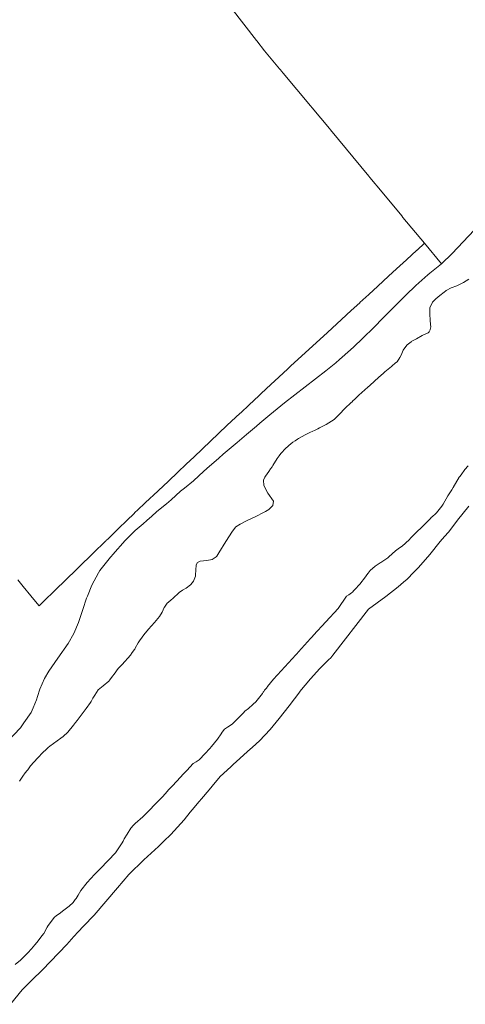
# Model space of a CAD drawing. Header units: metres. Extents: x 152391 to 157968, y 462336 to 467280.
# Tile 409 of 656: x 153449 to 153482, y 466792 to 466865. Entities that reach past the tile are written whole.
import ezdxf

# ---------------------------------------------------------------- set-up
doc = ezdxf.new("R2010")
doc.units = ezdxf.units.M
doc.header["$LTSCALE"] = 0.75
for name, color, linetype, lineweight in [('B-WE-GR-FRUITTEELT-GV', 251, 'Continuous', 13), ('B-WE-GR-GRAS-GV', 251, 'Continuous', 13), ('B-WE-OG-WATER_SLOOT-GV', 251, 'Continuous', 18)]:
    doc.layers.add(name, color=color, linetype=linetype, lineweight=lineweight)

msp = doc.modelspace()

# ---------------------------------------------------------------- linework, layer by layer
at = {"layer": 'B-WE-GR-FRUITTEELT-GV'}
msp.add_lwpolyline([(153448.719, 466823.687), (153448.929, 466823.434), (153449.123, 466823.2), (153449.702, 466822.502), (153450.172, 466821.936), (153450.32, 466821.758), (153450.464, 466821.898), (153450.791, 466822.216), (153451.365, 466822.776), (153451.447, 466822.856), (153451.524, 466822.931), (153452.265, 466823.653), (153452.312, 466823.699), (153453.066, 466824.432), (153453.761, 466825.11), (153453.797, 466825.145), (153454.303, 466825.638), (153455.267, 466826.577), (153455.309, 466826.618), (153455.348, 466826.655), (153455.374, 466826.681), (153455.409, 466826.715), (153456.11, 466827.398), (153456.131, 466827.418), (153456.161, 466827.448), (153456.871, 466828.139), (153457.319, 466828.575), (153457.48, 466828.728), (153457.602, 466828.843), (153458.213, 466829.421), (153459.118, 466830.276), (153459.14, 466830.297), (153459.912, 466831.027), (153460.613, 466831.69), (153461.239, 466832.282), (153461.824, 466832.835), (153464.263, 466835.141), (153465.253, 466836.078), (153465.28, 466836.103), (153465.907, 466836.696), (153466.616, 466837.366), (153466.774, 466837.515), (153467.542, 466838.222), (153467.782, 466838.442), (153468.781, 466839.361), (153468.988, 466839.552), (153471.727, 466842.071), (153472.776, 466843.036), (153473.493, 466843.695), (153474.122, 466844.274), (153474.137, 466844.288), (153474.801, 466844.898), (153475.47, 466845.513), (153476.261, 466846.24), (153476.854, 466846.786), (153476.863, 466846.794), (153477.59, 466847.463), (153478.369, 466848.179), (153478.381, 466848.191), (153478.928, 466848.694), (153477.332, 466850.621), (153477.244, 466850.728), (153475.776, 466852.501), (153474.882, 466853.581), (153474.804, 466853.674), (153471.945, 466857.129), (153471.872, 466857.216), (153470.593, 466858.748), (153470.462, 466858.905), (153468.433, 466861.334), (153468.314, 466861.476), (153468.234, 466861.573), (153468.168, 466861.651), (153467.048, 466862.993), (153466.484, 466863.728), (153466.463, 466863.756), (153463.64, 466867.439)], dxfattribs=at)
at = {"layer": 'B-WE-GR-GRAS-GV'}
for points in [[(153447.453, 466811.128), (153448.917, 466812.688), (153449.172, 466813.05), (153449.725, 466813.833), (153449.86, 466814.16), (153450.11, 466814.769), (153450.19, 466815.025), (153450.356, 466815.551), (153450.698, 466816.344), (153451.043, 466816.901), (153451.71, 466817.856), (153452.471, 466818.947), (153452.88, 466819.704), (153453.244, 466820.505), (153453.561, 466821.489), (153453.829, 466822.31), (153453.899, 466822.479), (153454.235, 466823.296), (153454.715, 466824.215), (153454.831, 466824.369), (153455.315, 466825.006), (153455.623, 466825.371), (153455.659, 466825.414), (153455.785, 466825.564), (153456.69, 466826.608), (153457.445, 466827.348), (153458.035, 466827.849), (153458.319, 466828.089), (153458.681, 466828.41), (153459.038, 466828.726), (153459.667, 466829.247), (153459.78, 466829.341), (153460.115, 466829.641), (153460.805, 466830.261), (153461.1, 466830.502), (153461.766, 466831.048), (153462.543, 466831.766), (153462.965, 466832.132), (153463.285, 466832.411), (153463.651, 466832.728), (153463.984, 466833.018), (153465.031, 466833.901), (153465.7, 466834.485), (153466.457, 466835.115), (153466.7, 466835.316), (153467.455, 466835.939), (153468.545, 466836.839), (153471.611, 466839.21), (153472.339, 466839.821), (153472.619, 466840.055), (153472.819, 466840.222), (153473.648, 466840.986), (153474.351, 466841.644), (153474.374, 466841.666), (153475.137, 466842.414), (153475.898, 466843.183), (153476.791, 466844.087), (153477.252, 466844.546), (153477.459, 466844.752), (153477.542, 466844.833), (153478.279, 466845.552), (153479.181, 466846.338), (153479.338, 466846.469), (153480.185, 466847.177), (153478.928, 466848.694), (153478.381, 466848.191), (153478.369, 466848.179), (153477.59, 466847.463), (153476.863, 466846.794), (153476.854, 466846.786), (153476.261, 466846.24), (153475.47, 466845.513), (153474.801, 466844.898), (153474.137, 466844.288), (153474.122, 466844.274), (153473.493, 466843.695), (153472.776, 466843.036), (153471.727, 466842.071), (153468.988, 466839.552), (153468.781, 466839.361), (153467.782, 466838.442), (153467.542, 466838.222), (153466.774, 466837.515), (153466.616, 466837.366), (153465.907, 466836.696), (153465.28, 466836.103), (153465.253, 466836.078), (153464.263, 466835.141), (153461.824, 466832.835), (153461.239, 466832.282), (153460.613, 466831.69), (153459.912, 466831.027), (153459.14, 466830.297), (153459.118, 466830.276), (153458.213, 466829.421), (153457.602, 466828.843), (153457.48, 466828.728), (153457.319, 466828.575), (153456.871, 466828.139), (153456.161, 466827.448), (153456.131, 466827.418), (153456.11, 466827.398), (153455.409, 466826.715), (153455.374, 466826.681), (153455.348, 466826.655), (153455.309, 466826.618), (153455.267, 466826.577), (153454.303, 466825.638), (153453.797, 466825.145), (153453.761, 466825.11), (153453.066, 466824.432), (153452.312, 466823.699), (153452.265, 466823.653), (153451.524, 466822.931), (153451.447, 466822.856), (153451.365, 466822.776), (153450.791, 466822.216), (153450.464, 466821.898), (153450.32, 466821.758), (153450.172, 466821.936), (153449.702, 466822.502), (153449.123, 466823.2), (153448.929, 466823.434), (153448.719, 466823.687)], [(153482.236, 466829.158), (153481.377, 466828.117), (153480.728, 466827.241), (153480.717, 466827.227), (153480.708, 466827.217), (153480.426, 466826.904), (153480.094, 466826.534), (153479.327, 466825.573), (153478.48, 466824.604), (153478.128, 466824.245), (153477.638, 466823.745), (153477.364, 466823.502), (153476.969, 466823.153), (153476.052, 466822.441), (153474.784, 466821.494), (153472.124, 466818.076), (153472.044, 466817.974), (153471.984, 466817.897), (153471.811, 466817.729), (153471.177, 466817.112), (153471.161, 466817.093), (153470.467, 466816.321), (153469.681, 466815.378), (153469.677, 466815.372), (153468.869, 466814.31), (153468.146, 466813.371), (153467.458, 466812.551), (153466.668, 466811.73), (153466.146, 466811.25), (153465.789, 466810.922), (153465.217, 466810.413), (153464.72, 466809.971), (153464.537, 466809.796), (153463.768, 466809.059), (153463.155, 466808.357), (153463.051, 466808.238), (153462.516, 466807.582), (153462.056, 466807.033), (153461.835, 466806.77), (153461.538, 466806.408), (153461.083, 466805.853), (153460.083, 466804.749), (153459.572, 466804.26), (153459.167, 466803.874), (153458.084, 466802.886), (153456.981, 466801.788), (153456.136, 466800.798), (153454.389, 466798.753), (153453.595, 466797.941), (153453.199, 466797.535), (153452.892, 466797.179), (153452.373, 466796.573), (153451.786, 466795.954), (153451.133, 466795.289), (153450.589, 466794.714), (153449.746, 466793.899), (153449.049, 466793.219), (153448.196, 466792.139)]]:
    msp.add_lwpolyline(points, dxfattribs=at)
at = {"layer": 'B-WE-OG-WATER_SLOOT-GV'}
for points in [[(153483.426, 466850.541), (153480.992, 466847.933), (153480.185, 466847.177), (153479.338, 466846.469), (153479.181, 466846.338), (153478.279, 466845.552), (153477.542, 466844.833), (153477.459, 466844.752), (153477.252, 466844.546), (153476.791, 466844.087), (153475.898, 466843.183), (153475.137, 466842.414), (153474.374, 466841.666), (153474.351, 466841.644), (153473.648, 466840.986), (153472.819, 466840.222), (153472.619, 466840.055), (153472.339, 466839.821), (153471.611, 466839.21), (153468.545, 466836.839), (153467.455, 466835.939), (153466.7, 466835.316), (153466.457, 466835.115), (153465.7, 466834.485), (153465.031, 466833.901), (153463.984, 466833.018), (153463.651, 466832.728), (153463.285, 466832.411), (153462.965, 466832.132), (153462.543, 466831.766), (153461.766, 466831.048), (153461.1, 466830.502), (153460.805, 466830.261), (153460.115, 466829.641), (153459.78, 466829.341), (153459.667, 466829.247), (153459.038, 466828.726), (153458.681, 466828.41), (153458.319, 466828.089), (153458.035, 466827.849), (153457.445, 466827.348), (153456.69, 466826.608), (153455.785, 466825.564), (153455.659, 466825.414), (153455.623, 466825.371), (153455.315, 466825.006), (153454.831, 466824.369), (153454.715, 466824.215), (153454.235, 466823.296), (153453.899, 466822.479), (153453.829, 466822.31), (153453.561, 466821.489), (153453.244, 466820.505), (153452.88, 466819.704), (153452.471, 466818.947), (153451.71, 466817.856), (153451.043, 466816.901), (153450.698, 466816.344), (153450.356, 466815.551), (153450.19, 466815.025), (153450.11, 466814.769), (153449.86, 466814.16), (153449.725, 466813.833), (153449.172, 466813.05), (153448.917, 466812.688), (153447.453, 466811.128)], [(153448.844, 466808.711), (153449.108, 466809.1), (153449.285, 466809.331), (153449.418, 466809.506), (153449.463, 466809.569), (153449.676, 466809.871), (153450.202, 466810.429), (153450.623, 466810.868), (153450.818, 466811.053), (153450.989, 466811.215), (153451.107, 466811.326), (153451.64, 466811.724), (153451.912, 466811.915), (153452.106, 466812.052), (153452.171, 466812.114), (153452.361, 466812.296), (153452.434, 466812.366), (153452.862, 466812.89), (153453.019, 466813.082), (153453.144, 466813.236), (153453.212, 466813.318), (153453.814, 466814.113), (153454.123, 466814.577), (153454.166, 466814.648), (153454.308, 466814.889), (153454.443, 466815.115), (153454.689, 466815.514), (153455.058, 466815.806), (153455.495, 466816.151), (153455.561, 466816.243), (153455.769, 466816.53), (153455.877, 466816.679), (153456.192, 466817.097), (153456.397, 466817.311), (153456.475, 466817.393), (153457.107, 466818.091), (153457.23, 466818.274), (153457.394, 466818.518), (153457.411, 466818.543), (153457.436, 466818.591), (153457.441, 466818.599), (153457.662, 466819.005), (153457.764, 466819.15), (153457.958, 466819.427), (153458.078, 466819.597), (153458.428, 466820.015), (153458.874, 466820.509), (153459.252, 466820.962), (153459.442, 466821.28), (153459.606, 466821.619), (153459.626, 466821.661), (153459.828, 466821.94), (153459.913, 466822.013), (153460.123, 466822.196), (153460.236, 466822.3), (153460.723, 466822.744), (153460.971, 466822.905), (153461.229, 466823.073), (153461.564, 466823.316), (153461.575, 466823.325), (153461.784, 466823.575), (153461.916, 466823.944), (153461.923, 466824.054), (153461.944, 466824.397), (153461.978, 466824.799), (153462.085, 466824.984), (153462.273, 466825.079), (153462.766, 466825.109), (153463.166, 466825.195), (153463.453, 466825.401), (153463.501, 466825.435), (153463.666, 466825.697), (153464.186, 466826.522), (153464.676, 466827.297), (153464.932, 466827.63), (153465.233, 466827.83), (153465.757, 466828.096), (153466.452, 466828.421), (153466.92, 466828.652), (153467.125, 466828.765), (153467.369, 466828.899), (153467.608, 466829.15), (153467.674, 466829.219), (153467.71, 466829.535), (153467.288, 466830.126), (153467.005, 466830.701), (153466.965, 466831.079), (153467.074, 466831.302), (153467.121, 466831.397), (153467.363, 466831.733), (153467.492, 466831.922), (153467.61, 466832.093), (153467.671, 466832.191), (153467.98, 466832.689), (153468.136, 466832.897), (153468.261, 466833.063), (153468.289, 466833.101), (153468.617, 466833.444), (153469.038, 466833.811), (153469.133, 466833.893), (153469.152, 466833.906), (153469.322, 466834.02), (153469.509, 466834.145), (153469.57, 466834.186), (153470.071, 466834.458), (153470.464, 466834.658), (153470.58, 466834.712), (153470.81, 466834.818), (153470.998, 466834.905), (153471.142, 466834.972), (153471.626, 466835.232), (153472.223, 466835.607), (153472.574, 466835.945), (153473.071, 466836.469), (153473.437, 466836.812), (153473.575, 466836.941), (153473.593, 466836.958), (153473.793, 466837.147), (153474.056, 466837.395), (153474.717, 466837.992), (153474.874, 466838.134), (153475.54, 466838.736), (153475.69, 466838.871), (153475.891, 466839.054), (153475.998, 466839.15), (153476.48, 466839.547), (153476.499, 466839.563), (153476.785, 466839.798), (153476.9, 466839.892), (153477.091, 466840.216), (153477.213, 466840.424), (153477.25, 466840.508), (153477.358, 466840.754), (153477.386, 466840.817), (153477.645, 466841.148), (153477.753, 466841.234), (153477.936, 466841.38), (153477.945, 466841.387), (153478.35, 466841.594), (153478.77, 466841.853), (153478.863, 466841.891), (153479.21, 466842.037), (153479.272, 466842.125), (153479.361, 466842.251), (153479.362, 466842.261), (153479.364, 466842.277), (153479.392, 466842.493), (153479.374, 466842.663), (153479.368, 466842.714), (153479.346, 466842.922), (153479.341, 466843.048), (153479.33, 466843.352), (153479.327, 466843.41), (153479.332, 466843.903), (153479.521, 466844.319), (153479.592, 466844.389), (153479.781, 466844.575), (153480.081, 466844.826), (153480.387, 466845.067), (153480.512, 466845.165), (153480.532, 466845.175), (153480.922, 466845.372), (153481.333, 466845.539), (153481.62, 466845.676), (153481.778, 466845.752), (153481.823, 466845.779), (153482.221, 466846.022)], [(153482.221, 466846.022), (153481.823, 466845.779), (153481.778, 466845.752), (153481.62, 466845.676), (153481.333, 466845.539), (153480.922, 466845.372), (153480.532, 466845.175), (153480.512, 466845.165), (153480.387, 466845.067), (153480.081, 466844.826), (153479.781, 466844.575), (153479.592, 466844.389), (153479.521, 466844.319), (153479.332, 466843.903), (153479.327, 466843.41), (153479.33, 466843.352), (153479.341, 466843.048), (153479.346, 466842.922), (153479.368, 466842.714), (153479.374, 466842.663), (153479.392, 466842.493), (153479.364, 466842.277), (153479.362, 466842.261), (153479.361, 466842.251), (153479.272, 466842.125), (153479.21, 466842.037), (153478.863, 466841.891), (153478.77, 466841.853), (153478.35, 466841.594), (153477.945, 466841.387), (153477.936, 466841.38), (153477.753, 466841.234), (153477.645, 466841.148), (153477.386, 466840.817), (153477.358, 466840.754), (153477.25, 466840.508), (153477.213, 466840.424), (153477.091, 466840.216), (153476.9, 466839.892), (153476.785, 466839.798), (153476.499, 466839.563), (153476.48, 466839.547), (153475.998, 466839.15), (153475.891, 466839.054), (153475.69, 466838.871), (153475.54, 466838.736), (153474.874, 466838.134), (153474.717, 466837.992), (153474.056, 466837.395), (153473.793, 466837.147), (153473.593, 466836.958), (153473.575, 466836.941), (153473.437, 466836.812), (153473.071, 466836.469), (153472.574, 466835.945), (153472.223, 466835.607), (153471.626, 466835.232), (153471.142, 466834.972), (153470.998, 466834.905), (153470.81, 466834.818), (153470.58, 466834.712), (153470.464, 466834.658), (153470.071, 466834.458), (153469.57, 466834.186), (153469.509, 466834.145), (153469.322, 466834.02), (153469.152, 466833.906), (153469.133, 466833.893), (153469.038, 466833.811), (153468.617, 466833.444), (153468.289, 466833.101), (153468.261, 466833.063), (153468.136, 466832.897), (153467.98, 466832.689), (153467.671, 466832.191), (153467.61, 466832.093), (153467.492, 466831.922), (153467.363, 466831.733), (153467.121, 466831.397), (153467.074, 466831.302), (153466.965, 466831.079), (153467.005, 466830.701), (153467.288, 466830.126), (153467.71, 466829.535), (153467.674, 466829.219), (153467.608, 466829.15), (153467.369, 466828.899), (153467.125, 466828.765), (153466.92, 466828.652), (153466.452, 466828.421), (153465.757, 466828.096), (153465.233, 466827.83), (153464.932, 466827.63), (153464.676, 466827.297), (153464.186, 466826.522), (153463.666, 466825.697), (153463.501, 466825.435), (153463.453, 466825.401), (153463.166, 466825.195), (153462.766, 466825.109), (153462.273, 466825.079), (153462.085, 466824.984), (153461.978, 466824.799), (153461.944, 466824.397), (153461.923, 466824.054), (153461.916, 466823.944), (153461.784, 466823.575), (153461.575, 466823.325), (153461.564, 466823.316), (153461.229, 466823.073), (153460.971, 466822.905), (153460.723, 466822.744), (153460.236, 466822.3), (153460.123, 466822.196), (153459.913, 466822.013), (153459.828, 466821.94), (153459.626, 466821.661), (153459.606, 466821.619), (153459.442, 466821.28), (153459.252, 466820.962), (153458.874, 466820.509), (153458.428, 466820.015), (153458.078, 466819.597), (153457.958, 466819.427), (153457.764, 466819.15), (153457.662, 466819.005), (153457.441, 466818.599), (153457.436, 466818.591), (153457.411, 466818.543), (153457.394, 466818.518), (153457.23, 466818.274), (153457.107, 466818.091), (153456.475, 466817.393), (153456.397, 466817.311), (153456.192, 466817.097), (153455.877, 466816.679), (153455.769, 466816.53), (153455.561, 466816.243), (153455.495, 466816.151), (153455.058, 466815.806), (153454.689, 466815.514), (153454.443, 466815.115), (153454.308, 466814.889), (153454.166, 466814.648), (153454.123, 466814.577), (153453.814, 466814.113), (153453.212, 466813.318), (153453.144, 466813.236), (153453.019, 466813.082), (153452.862, 466812.89), (153452.434, 466812.366), (153452.361, 466812.296), (153452.171, 466812.114), (153452.106, 466812.052), (153451.912, 466811.915), (153451.64, 466811.724), (153451.107, 466811.326), (153450.989, 466811.215), (153450.818, 466811.053), (153450.623, 466810.868), (153450.202, 466810.429), (153449.676, 466809.871), (153449.463, 466809.569), (153449.418, 466809.506), (153449.285, 466809.331), (153449.108, 466809.1), (153448.844, 466808.711)], [(153482.187, 466832.145), (153481.938, 466831.882), (153481.644, 466831.483), (153481.549, 466831.353), (153481.511, 466831.302), (153481.057, 466830.55), (153481.054, 466830.545), (153480.951, 466830.373), (153480.676, 466829.919), (153480.32, 466829.312), (153480.228, 466829.155), (153479.834, 466828.673), (153479.714, 466828.563), (153479.559, 466828.42), (153479.409, 466828.282), (153479.404, 466828.277), (153478.877, 466827.741), (153478.813, 466827.677), (153478.272, 466827.147), (153478.041, 466826.917), (153477.922, 466826.8), (153477.786, 466826.664), (153477.265, 466826.192), (153477.073, 466826.051), (153476.771, 466825.829), (153476.272, 466825.381), (153476.199, 466825.316), (153475.693, 466824.97), (153475.641, 466824.938), (153475.486, 466824.841), (153475.267, 466824.706), (153474.904, 466824.385), (153474.743, 466824.169), (153474.66, 466824.059), (153474.539, 466823.898), (153474.133, 466823.358), (153473.758, 466822.961), (153473.689, 466822.887), (153473.583, 466822.775), (153473.574, 466822.765), (153473.5, 466822.713), (153473.407, 466822.649), (153473.306, 466822.579), (153473.142, 466822.466), (153472.513, 466821.556), (153470.691, 466819.561), (153470.585, 466819.445), (153470.469, 466819.318), (153469.802, 466818.588), (153469.724, 466818.502), (153469.647, 466818.418), (153468.288, 466816.93), (153468.194, 466816.827), (153468.107, 466816.733), (153467.994, 466816.609), (153467.713, 466816.3), (153467.284, 466815.755), (153467.244, 466815.707), (153467.186, 466815.638), (153467.053, 466815.482), (153467.026, 466815.441), (153466.992, 466815.39), (153466.972, 466815.36), (153466.961, 466815.344), (153466.951, 466815.33), (153466.89, 466815.238), (153466.8, 466815.105), (153466.406, 466814.617), (153466.216, 466814.445), (153466.107, 466814.347), (153465.936, 466814.192), (153465.907, 466814.17), (153465.852, 466814.127), (153465.584, 466813.917), (153465.478, 466813.803), (153465.408, 466813.727), (153465.39, 466813.708), (153465.104, 466813.4), (153464.704, 466813.014), (153464.646, 466812.957), (153464.293, 466812.739), (153464.066, 466812.581), (153463.909, 466812.358), (153463.83, 466812.245), (153463.56, 466811.851), (153463.103, 466811.3), (153463.058, 466811.247), (153463.027, 466811.211), (153462.579, 466810.695), (153462.261, 466810.378), (153462.2, 466810.317), (153461.966, 466810.17), (153461.751, 466810.035), (153461.272, 466809.521), (153461.028, 466809.259), (153460.535, 466808.729), (153460.186, 466808.354), (153459.93, 466808.069), (153459.82, 466807.945), (153459.497, 466807.586), (153459.139, 466807.219), (153458.274, 466806.336), (153458.1, 466806.159), (153458.01, 466806.067), (153457.432, 466805.582), (153457.325, 466805.458), (153457.122, 466805.222), (153456.847, 466804.794), (153456.638, 466804.433), (153456.545, 466804.273), (153456.466, 466804.14), (153456.242, 466803.764), (153455.99, 466803.387), (153455.747, 466803.137), (153455.677, 466803.066), (153455.563, 466802.951), (153455.47, 466802.856), (153455.351, 466802.735), (153454.932, 466802.31), (153454.412, 466801.781), (153453.876, 466801.199), (153453.408, 466800.601), (153453.209, 466800.257), (153453.136, 466800.131), (153453.084, 466800.04), (153453.075, 466800.028), (153452.996, 466799.919), (153452.836, 466799.698), (153452.53, 466799.436), (153452.042, 466799.067), (153451.886, 466798.947), (153451.58, 466798.711), (153451.458, 466798.617), (153450.979, 466798.007), (153450.902, 466797.865), (153450.649, 466797.395), (153450.518, 466797.217), (153450.25, 466796.855), (153450.007, 466796.574), (153449.849, 466796.39), (153449.761, 466796.295), (153449.442, 466795.949), (153449.289, 466795.787), (153448.934, 466795.413), (153448.524, 466795.1)], [(153448.524, 466795.1), (153448.934, 466795.413), (153449.289, 466795.787), (153449.442, 466795.949), (153449.761, 466796.295), (153449.849, 466796.39), (153450.007, 466796.574), (153450.25, 466796.855), (153450.518, 466797.217), (153450.649, 466797.395), (153450.902, 466797.865), (153450.979, 466798.007), (153451.458, 466798.617), (153451.58, 466798.711), (153451.886, 466798.947), (153452.042, 466799.067), (153452.53, 466799.436), (153452.836, 466799.698), (153452.996, 466799.919), (153453.075, 466800.028), (153453.084, 466800.04), (153453.136, 466800.131), (153453.209, 466800.257), (153453.408, 466800.601), (153453.876, 466801.199), (153454.412, 466801.781), (153454.932, 466802.31), (153455.351, 466802.735), (153455.47, 466802.856), (153455.563, 466802.951), (153455.677, 466803.066), (153455.747, 466803.137), (153455.99, 466803.387), (153456.242, 466803.764), (153456.466, 466804.14), (153456.545, 466804.273), (153456.638, 466804.433), (153456.847, 466804.794), (153457.122, 466805.222), (153457.325, 466805.458), (153457.432, 466805.582), (153458.01, 466806.067), (153458.1, 466806.159), (153458.274, 466806.336), (153459.139, 466807.219), (153459.497, 466807.586), (153459.82, 466807.945), (153459.93, 466808.069), (153460.186, 466808.354), (153460.535, 466808.729), (153461.028, 466809.259), (153461.272, 466809.521), (153461.751, 466810.035), (153461.966, 466810.17), (153462.2, 466810.317), (153462.261, 466810.378), (153462.579, 466810.695), (153463.027, 466811.211), (153463.058, 466811.247), (153463.103, 466811.3), (153463.56, 466811.851), (153463.83, 466812.245), (153463.909, 466812.358), (153464.066, 466812.581), (153464.293, 466812.739), (153464.646, 466812.957), (153464.704, 466813.014), (153465.104, 466813.4), (153465.39, 466813.708), (153465.408, 466813.727), (153465.478, 466813.803), (153465.584, 466813.917), (153465.852, 466814.127), (153465.907, 466814.17), (153465.936, 466814.192), (153466.107, 466814.347), (153466.216, 466814.445), (153466.406, 466814.617), (153466.8, 466815.105), (153466.89, 466815.238), (153466.951, 466815.33), (153466.961, 466815.344), (153466.972, 466815.36), (153466.992, 466815.39), (153467.026, 466815.441), (153467.053, 466815.482), (153467.186, 466815.638), (153467.244, 466815.707), (153467.284, 466815.755), (153467.713, 466816.3), (153467.994, 466816.609), (153468.107, 466816.733), (153468.194, 466816.827), (153468.288, 466816.93), (153469.647, 466818.418), (153469.724, 466818.502), (153469.802, 466818.588), (153470.469, 466819.318), (153470.585, 466819.445), (153470.691, 466819.561), (153472.513, 466821.556), (153473.142, 466822.466), (153473.306, 466822.579), (153473.407, 466822.649), (153473.5, 466822.713), (153473.574, 466822.765), (153473.583, 466822.775), (153473.689, 466822.887), (153473.758, 466822.961), (153474.133, 466823.358), (153474.539, 466823.898), (153474.66, 466824.059), (153474.743, 466824.169), (153474.904, 466824.385), (153475.267, 466824.706), (153475.486, 466824.841), (153475.641, 466824.938), (153475.693, 466824.97), (153476.199, 466825.316), (153476.272, 466825.381), (153476.771, 466825.829), (153477.073, 466826.051), (153477.265, 466826.192), (153477.786, 466826.664), (153477.922, 466826.8), (153478.041, 466826.917), (153478.272, 466827.147), (153478.813, 466827.677), (153478.877, 466827.741), (153479.404, 466828.277), (153479.409, 466828.282), (153479.559, 466828.42), (153479.714, 466828.563), (153479.834, 466828.673), (153480.228, 466829.155), (153480.32, 466829.312), (153480.676, 466829.919), (153480.951, 466830.373), (153481.054, 466830.545), (153481.057, 466830.55), (153481.511, 466831.302), (153481.549, 466831.353), (153481.644, 466831.483), (153481.938, 466831.882), (153482.187, 466832.145)], [(153448.196, 466792.139), (153449.049, 466793.219), (153449.746, 466793.899), (153450.589, 466794.714), (153451.133, 466795.289), (153451.786, 466795.954), (153452.373, 466796.573), (153452.892, 466797.179), (153453.199, 466797.535), (153453.595, 466797.941), (153454.389, 466798.753), (153456.136, 466800.798), (153456.981, 466801.788), (153458.084, 466802.886), (153459.167, 466803.874), (153459.572, 466804.26), (153460.083, 466804.749), (153461.083, 466805.853), (153461.538, 466806.408), (153461.835, 466806.77), (153462.056, 466807.033), (153462.516, 466807.582), (153463.051, 466808.238), (153463.155, 466808.357), (153463.768, 466809.059), (153464.537, 466809.796), (153464.72, 466809.971), (153465.217, 466810.413), (153465.789, 466810.922), (153466.146, 466811.25), (153466.668, 466811.73), (153467.458, 466812.551), (153468.146, 466813.371), (153468.869, 466814.31), (153469.677, 466815.372), (153469.681, 466815.378), (153470.467, 466816.321), (153471.161, 466817.093), (153471.177, 466817.112), (153471.811, 466817.729), (153471.984, 466817.897), (153472.044, 466817.974), (153472.124, 466818.076), (153474.784, 466821.494), (153476.052, 466822.441), (153476.969, 466823.153), (153477.364, 466823.502), (153477.638, 466823.745), (153478.128, 466824.245), (153478.48, 466824.604), (153479.327, 466825.573), (153480.094, 466826.534), (153480.426, 466826.904), (153480.708, 466827.217), (153480.717, 466827.227), (153480.728, 466827.241), (153481.377, 466828.117), (153482.236, 466829.158)]]:
    msp.add_lwpolyline(points, dxfattribs=at)

doc.saveas('drawing.dxf')
